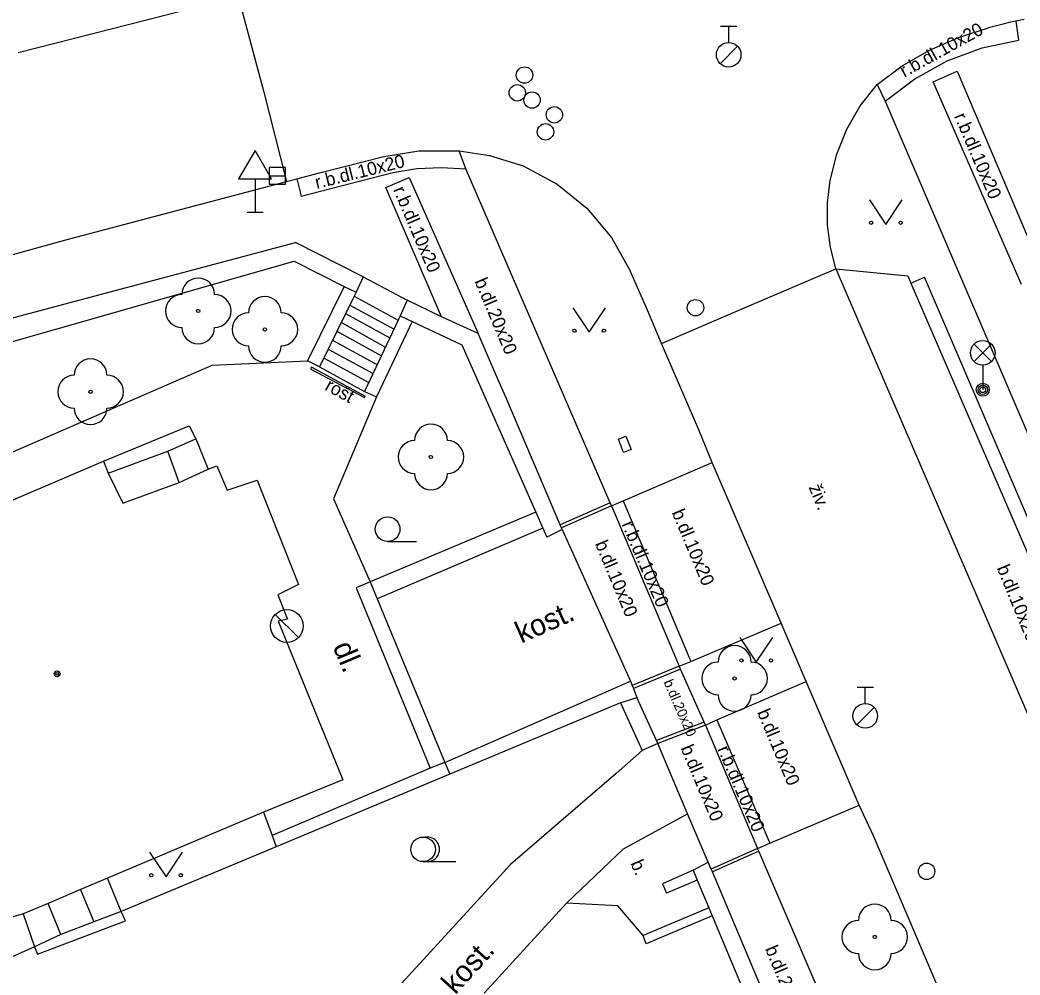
# Model space of a CAD drawing. Extents: x -600309 to -598967, y -1161267 to -1160292.
# Drawn here: x -599828.24 to -599797.78, y -1160365.19 to -1160336.08 of the extents above; entities that cross this region are included whole.
import ezdxf

# ---------------------------------------------------------------- set-up
doc = ezdxf.new("R2010")
doc.units = 0
for name, color, linetype in [('Level 10', 7, 'Continuous'), ('Level 11', 7, 'Continuous'), ('Level 22', 7, 'Continuous'), ('Level 24', 7, 'Continuous'), ('Level 27', 7, 'Continuous'), ('Level 28', 7, 'Continuous'), ('Level 33', 7, 'Continuous'), ('Level 34', 7, 'Continuous'), ('Level 36', 7, 'Continuous'), ('Level 39', 7, 'Continuous'), ('Level 40', 7, 'Continuous'), ('Level 42', 7, 'Continuous'), ('Level 5', 7, 'Continuous'), ('Level 51', 7, 'Continuous'), ('Level 7', 7, 'Continuous'), ('Level 8', 7, 'Continuous')]:
    doc.layers.add(name, color=color, linetype=linetype)

msp = doc.modelspace()

# ---------------------------------------------------------------- linework, layer by layer
at = {"layer": 'Level 10'}
for points in [[(-599828.3, -1160337.07), (-599821.59, -1160335.35)], [(-599797.65, -1160336.07), (-599797.9, -1160336.12), (-599798.01, -1160336.14), (-599798.37, -1160336.23), (-599798.73, -1160336.32)], [(-599802.13, -1160338.05), (-599801.36, -1160337.48), (-599800.53, -1160337), (-599799.65, -1160336.61), (-599798.73, -1160336.32)], [(-599803.56, -1160340.97), (-599803.36, -1160340.17), (-599803.05, -1160339.41), (-599802.64, -1160338.7), (-599802.13, -1160338.05)], [(-599820.12, -1160341), (-599819.81, -1160340.92), (-599819.12, -1160340.74), (-599817.16, -1160340.24)], [(-599817.16, -1160340.24), (-599816.09, -1160340.07), (-599814.86, -1160340.07), (-599813.94, -1160340.21), (-599812.91, -1160340.53)], [(-599812.91, -1160340.53), (-599811.88, -1160341.08), (-599810.97, -1160341.82), (-599810.22, -1160342.71), (-599809.65, -1160343.73)], [(-599826.84, -1160342.78), (-599820.12, -1160341)], [(-599803.39, -1160343.66), (-599803.55, -1160343), (-599803.64, -1160342.33), (-599803.64, -1160341.65), (-599803.56, -1160340.97)], [(-599833.54, -1160344.63), (-599826.84, -1160342.78)], [(-599807.15, -1160349.57), (-599807.56, -1160348.57), (-599808.7, -1160345.94), (-599809.12, -1160344.92), (-599809.65, -1160343.73)], [(-599803.39, -1160343.66), (-599801.19, -1160343.88), (-599801.1, -1160344.1), (-599796.24, -1160355.36)], [(-599793.49, -1160381.47), (-599802.24, -1160360.95), (-599802.67, -1160360.01), (-599804.29, -1160356.24), (-599805.05, -1160354.47), (-599807.15, -1160349.57)]]:
    msp.add_lwpolyline(points, dxfattribs=at)
at = {"layer": 'Level 11'}
for points in [[(-599821.59, -1160335.35), (-599820.81, -1160338.28), (-599820.12, -1160341)], [(-599797.9, -1160336.12), (-599797.82, -1160336.7)], [(-599801.88, -1160338.55), (-599800.98, -1160337.87), (-599799.99, -1160337.32), (-599798.93, -1160336.93), (-599797.82, -1160336.7)], [(-599797.73, -1160344.14), (-599800.42, -1160337.96), (-599799.69, -1160337.64), (-599797.07, -1160343.81)], [(-599802.13, -1160338.05), (-599801.88, -1160338.55), (-599794.62, -1160355.49)], [(-599810.22, -1160350.89), (-599810.26, -1160350.8), (-599814.66, -1160340.62), (-599814.86, -1160340.07)], [(-599819.67, -1160341.45), (-599816.88, -1160340.73)], [(-599816.88, -1160340.73), (-599816.15, -1160340.61), (-599815.4, -1160340.58), (-599814.66, -1160340.62)], [(-599819.81, -1160340.92), (-599819.67, -1160341.45)], [(-599815.4, -1160345.13), (-599817.09, -1160341.19), (-599816.38, -1160340.88), (-599814.28, -1160345.64)], [(-599808.7, -1160345.94), (-599806.15, -1160344.84), (-599803.39, -1160343.66)], [(-599803.39, -1160343.66), (-599797.32, -1160357.75), (-599788.36, -1160378.61)], [(-599818.36, -1160344.2), (-599819.48, -1160346.47)], [(-599801.1, -1160344.1), (-599800.68, -1160343.92)], [(-599786.19, -1160377.72), (-599795.85, -1160355.19), (-599800.68, -1160343.92)], [(-599818.06, -1160344.5), (-599816.72, -1160345.23)], [(-599818.19, -1160344.77), (-599816.84, -1160345.5)], [(-599818.32, -1160345.03), (-599816.97, -1160345.77)], [(-599818.45, -1160345.3), (-599817.1, -1160346.05)], [(-599816.29, -1160345.27), (-599817.38, -1160347.57)], [(-599818.59, -1160345.57), (-599817.23, -1160346.32)], [(-599818.72, -1160345.84), (-599817.35, -1160346.59)], [(-599818.85, -1160346.11), (-599817.48, -1160346.86)], [(-599840, -1160358.73), (-599841.62, -1160354.97), (-599835.42, -1160352.27), (-599822.39, -1160346.6), (-599819.48, -1160346.47)], [(-599819.37, -1160346.65), (-599819.38, -1160346.72), (-599817.74, -1160347.59), (-599817.72, -1160347.55)], [(-599819.12, -1160346.65), (-599817.74, -1160347.4)], [(-599818.99, -1160346.38), (-599817.61, -1160347.13)], [(-599817.38, -1160347.57), (-599818.69, -1160350.68)], [(-599825.7, -1160349.53), (-599823.09, -1160348.45)], [(-599823.09, -1160348.45), (-599822.88, -1160348.85)], [(-599823.74, -1160349.2199), (-599822.88, -1160348.85)], [(-599822.88, -1160348.85), (-599822.51, -1160349.77)], [(-599825.55, -1160349.89), (-599823.74, -1160349.2199)], [(-599823.39, -1160350.18), (-599823.74, -1160349.2199)], [(-599809.86, -1160350.74), (-599807.15, -1160349.57)], [(-599818.69, -1160350.68), (-599817.57, -1160353.21)], [(-599810.26, -1160350.8), (-599811.78, -1160351.47)], [(-599810.22, -1160350.89), (-599811.74, -1160351.56)], [(-599810.22, -1160350.89), (-599809.86, -1160350.74)], [(-599810.22, -1160350.89), (-599808.16, -1160355.78)], [(-599809.86, -1160350.74), (-599807.8, -1160355.63)], [(-599817.57, -1160353.21), (-599817.36, -1160353.72), (-599815.3, -1160358.71)], [(-599818, -1160353.39), (-599815.74, -1160358.89)], [(-599807.36, -1160357.57), (-599807.4, -1160357.48), (-599808.12, -1160355.87), (-599808.16, -1160355.78), (-599807.8, -1160355.63), (-599805.05, -1160354.47)], [(-599808.16, -1160355.78), (-599809.59, -1160356.37)], [(-599808.12, -1160355.87), (-599809.55, -1160356.46)], [(-599807.01, -1160357.41), (-599804.29, -1160356.24)], [(-599807.4, -1160357.48), (-599808.85, -1160358.04)], [(-599807.36, -1160357.57), (-599808.81, -1160358.13)], [(-599807.36, -1160357.57), (-599807.01, -1160357.41)], [(-599807.36, -1160357.57), (-599805.77, -1160361.33)], [(-599807.01, -1160357.41), (-599805.4, -1160361.17)], [(-599809.29, -1160358.35), (-599810.08, -1160359.05)], [(-599815.3, -1160358.71), (-599815.74, -1160358.89), (-599820.56, -1160360.94)], [(-599810.08, -1160359.05), (-599813.3, -1160361.82)], [(-599805.77, -1160361.33), (-599805.4, -1160361.17), (-599802.67, -1160360.01)], [(-599820.82, -1160360.23), (-599820.56, -1160360.94), (-599820.44, -1160361.28)], [(-599809.85, -1160361.34), (-599807.9, -1160360.28)], [(-599811.59, -1160363), (-599809.85, -1160361.34)], [(-599805.77, -1160361.33), (-599807.18, -1160361.96)], [(-599805.73, -1160361.42), (-599807.14, -1160362.05)], [(-599796.57, -1160382.77), (-599805.73, -1160361.42), (-599805.77, -1160361.33)], [(-599813.3, -1160361.82), (-599818.17, -1160367.15)], [(-599825.1599, -1160363.25), (-599825.57, -1160362.24)], [(-599826.4, -1160362.58), (-599825.99, -1160363.57)], [(-599827, -1160363.96), (-599827.38, -1160363.01)], [(-599814.1, -1160365.74), (-599811.59, -1160363)], [(-599810.03, -1160363.08), (-599811.59, -1160363)], [(-599809.26, -1160363.99), (-599810.03, -1160363.08)], [(-599828.14, -1160363.33), (-599827.8, -1160364.33)], [(-599825.1599, -1160363.25), (-599825.99, -1160363.57)], [(-599825.03, -1160363.54), (-599825.1599, -1160363.25)], [(-599827.8, -1160364.33), (-599827.71, -1160364.55), (-599825.03, -1160363.54)], [(-599825.99, -1160363.57), (-599827, -1160363.96)], [(-599827, -1160363.96), (-599827.8, -1160364.33)]]:
    msp.add_lwpolyline(points, dxfattribs=at)
at = {"layer": 'Level 22'}
for centre in [(-599822.81, -1160344.95), (-599820.78, -1160345.51), (-599826.09, -1160347.41), (-599815.72, -1160349.4), (-599806.47, -1160356.15), (-599802.2, -1160364.03)]:
    msp.add_circle(centre, 0.05, dxfattribs=at)
for centre, start, end in [((-599822.81, -1160344.45), 0, 180), ((-599823.31, -1160344.95), 90, 270), ((-599822.31, -1160344.95), 270, 90), ((-599820.78, -1160345.01), 0, 180), ((-599821.28, -1160345.51), 90, 270), ((-599820.28, -1160345.51), 270, 90), ((-599822.81, -1160345.45), 180, 0), ((-599820.78, -1160346.01), 180, 0), ((-599826.09, -1160346.91), 0, 180), ((-599826.59, -1160347.41), 90, 270), ((-599825.59, -1160347.41), 270, 90), ((-599826.09, -1160347.91), 180, 0), ((-599815.72, -1160348.9), 0, 180), ((-599816.22, -1160349.4), 90, 270), ((-599815.22, -1160349.4), 270, 90), ((-599815.72, -1160349.9), 180, 0), ((-599806.47, -1160355.65), 0, 180), ((-599806.97, -1160356.15), 90, 270), ((-599805.97, -1160356.15), 270, 90), ((-599806.47, -1160356.65), 180, 0), ((-599802.2, -1160363.53), 0, 180), ((-599802.7, -1160364.03), 90, 270), ((-599801.7, -1160364.03), 270, 90), ((-599802.2, -1160364.53), 180, 0)]:
    msp.add_arc(centre, 0.5, start, end, dxfattribs=at)
at = {"layer": 'Level 24'}
for points in [[(-599819.37, -1160346.65), (-599817.72, -1160347.55)], [(-599810.01, -1160348.86), (-599809.78, -1160348.77)], [(-599809.78, -1160348.77), (-599809.62, -1160349.17)], [(-599809.85, -1160349.26), (-599810.01, -1160348.86)], [(-599809.62, -1160349.17), (-599809.85, -1160349.26)]]:
    msp.add_lwpolyline(points, dxfattribs=at)
at = {"layer": 'Level 27'}
for p, q in [((-599820.65, -1160340.83), (-599820.15, -1160340.83)), ((-599819.757, -1160354.904), (-599820.464, -1160354.197))]:
    msp.add_line(p, q, dxfattribs=at)
msp.add_lwpolyline([(-599820.65, -1160341.08), (-599820.15, -1160341.08), (-599820.15, -1160340.58), (-599820.65, -1160340.58)], close=True, dxfattribs=at)
msp.add_circle((-599820.11, -1160354.55), 0.5, dxfattribs=at)
at = {"layer": 'Level 28'}
for p, q in [((-599806.9, -1160336.265), (-599806.4, -1160336.265)), ((-599806.65, -1160336.765), (-599806.65, -1160336.265)), ((-599806.908, -1160337.412), (-599806.378, -1160336.882)), ((-599802.74, -1160356.415), (-599802.24, -1160356.415)), ((-599802.49, -1160356.915), (-599802.49, -1160356.415)), ((-599802.748, -1160357.562), (-599802.218, -1160357.032))]:
    msp.add_line(p, q, dxfattribs=at)
for centre, radius in [((-599806.65, -1160337.14), 0.375), ((-599812.87, -1160337.76), 0.25), ((-599813.09, -1160338.3), 0.25), ((-599812.64, -1160338.52), 0.25), ((-599811.96, -1160338.97), 0.25), ((-599812.23, -1160339.49), 0.25), ((-599807.66, -1160344.85), 0.25), ((-599802.49, -1160357.29), 0.375), ((-599800.62, -1160362.03), 0.25)]:
    msp.add_circle(centre, radius, dxfattribs=at)
at = {"layer": 'Level 33'}
for p, q in [((-599799.175, -1160346.49), (-599798.645, -1160345.96)), ((-599799.175, -1160345.96), (-599798.645, -1160346.49)), ((-599798.91, -1160346.6), (-599798.91, -1160347.35))]:
    msp.add_line(p, q, dxfattribs=at)
for centre, radius in [((-599798.91, -1160346.225), 0.375), ((-599798.91, -1160347.35), 0.2), ((-599798.91, -1160347.35), 0.1445), ((-599798.91, -1160347.35), 0.0876)]:
    msp.add_circle(centre, radius, dxfattribs=at)
at = {"layer": 'Level 34'}
for p, q in [((-599821.08, -1160340.922), (-599821.08, -1160341.94)), ((-599821.33, -1160341.94), (-599820.83, -1160341.94))]:
    msp.add_line(p, q, dxfattribs=at)
msp.add_lwpolyline([(-599821.58, -1160340.922), (-599820.58, -1160340.922), (-599821.08, -1160340.056)], close=True, dxfattribs=at)
at = {"layer": 'Level 36'}
for p, q in [((-599817.04, -1160351.975), (-599816.165, -1160351.975)), ((-599815.96, -1160361.735), (-599814.96, -1160361.735))]:
    msp.add_line(p, q, dxfattribs=at)
for points in [[(-599802.36, -1160341.56), (-599801.86, -1160342.31), (-599801.36, -1160341.56)], [(-599811.4, -1160344.85), (-599810.9, -1160345.6), (-599810.4, -1160344.85)], [(-599806.31, -1160354.9), (-599805.81, -1160355.65), (-599805.31, -1160354.9)], [(-599824.29, -1160361.45), (-599823.79, -1160362.2), (-599823.29, -1160361.45)]]:
    msp.add_lwpolyline(points, dxfattribs=at)
for centre, radius in [((-599802.3102, -1160342.2598), 0.05), ((-599801.4108, -1160342.2598), 0.05), ((-599811.3502, -1160345.5498), 0.05), ((-599810.4508, -1160345.5498), 0.05), ((-599817.0401, -1160351.5999), 0.375), ((-599806.2602, -1160355.5998), 0.05), ((-599805.3608, -1160355.5998), 0.05), ((-599815.96, -1160361.3596), 0.375), ((-599824.2402, -1160362.1498), 0.05), ((-599823.3408, -1160362.1498), 0.05)]:
    msp.add_circle(centre, radius, dxfattribs=at)
msp.add_arc((-599815.835, -1160361.3596), 0.375, 260.40593, 99.59407, dxfattribs=at)
at = {"layer": 'Level 39'}
for radius in [0.09, 0.0398]:
    msp.add_circle((-599827.11, -1160356.01), radius, dxfattribs=at)
at = {"layer": 'Level 5'}
for points in [[(-599830.96, -1160351.77), (-599825.7, -1160349.53)], [(-599825.7, -1160349.53), (-599825.55, -1160349.89)], [(-599822.51, -1160349.77), (-599822.24, -1160349.67)], [(-599822.24, -1160349.67), (-599821.93, -1160350.4099)], [(-599825.55, -1160349.89), (-599825.11, -1160350.81)], [(-599823.39, -1160350.18), (-599822.51, -1160349.77)], [(-599825.11, -1160350.81), (-599823.39, -1160350.18)], [(-599821.93, -1160350.4099), (-599821.01, -1160350.11)], [(-599821.01, -1160350.11), (-599819.76, -1160353.29)], [(-599819.76, -1160353.29), (-599820.39, -1160353.6)], [(-599820.39, -1160353.6), (-599820.09, -1160354.34)], [(-599820.09, -1160354.34), (-599820.38, -1160354.4)], [(-599820.38, -1160354.4), (-599818.4, -1160359.24)], [(-599818.4, -1160359.24), (-599820.82, -1160360.23)], [(-599820.82, -1160360.23), (-599825.57, -1160362.24)], [(-599825.57, -1160362.24), (-599826.4, -1160362.58)], [(-599826.4, -1160362.58), (-599827.38, -1160363.01)], [(-599827.38, -1160363.01), (-599828.14, -1160363.33)], [(-599828.14, -1160363.33), (-599828.46, -1160363.42)]]:
    msp.add_lwpolyline(points, dxfattribs=at)
at = {"layer": 'Level 51'}
msp.add_lwpolyline([(-599827.8, -1160364.33), (-599833.08, -1160366.7), (-599846.8, -1160372.85)], dxfattribs=at)
at = {"layer": 'Level 7'}
for points in [[(-599846.41, -1160350.32), (-599833.74, -1160346.56), (-599819.85, -1160342.86)], [(-599817.79, -1160343.91), (-599819.85, -1160342.86)], [(-599853.2, -1160353.35), (-599847.17, -1160351.32), (-599841.07, -1160349.49), (-599834.49, -1160347.6), (-599819.89, -1160343.43), (-599818.36, -1160344.2), (-599818, -1160344.38)], [(-599817.79, -1160343.91), (-599818, -1160344.38)], [(-599818, -1160344.38), (-599818.06, -1160344.5), (-599819.12, -1160346.65)], [(-599816.44, -1160344.62), (-599816.6599, -1160345.1)], [(-599813.68, -1160347.03), (-599814.28, -1160345.64), (-599815.4, -1160345.13), (-599816.44, -1160344.62)], [(-599816.66, -1160345.1), (-599816.72, -1160345.23), (-599817.74, -1160347.4)], [(-599816.6599, -1160345.1), (-599816.29, -1160345.27), (-599814.78, -1160345.98), (-599812.53, -1160351.08), (-599812.31, -1160351.57), (-599812.19, -1160351.84)], [(-599819.12, -1160346.65), (-599819.48, -1160346.47)], [(-599813.44, -1160347.58), (-599813.68, -1160347.03)], [(-599817.74, -1160347.4), (-599817.38, -1160347.57)], [(-599811.72, -1160351.61), (-599811.74, -1160351.56), (-599811.78, -1160351.47), (-599813.44, -1160347.58)], [(-599812.53, -1160351.08), (-599817.57, -1160353.21), (-599818, -1160353.39)], [(-599812.31, -1160351.57), (-599817.36, -1160353.72)], [(-599811.72, -1160351.61), (-599812.19, -1160351.84)], [(-599815.3, -1160358.71), (-599809.64, -1160356.23), (-599809.59, -1160356.37), (-599809.55, -1160356.46), (-599809.45, -1160356.73)], [(-599809.95, -1160356.89), (-599815.15, -1160359.07)], [(-599809.95, -1160356.89), (-599809.45, -1160356.73)], [(-599809.95, -1160356.89), (-599809.29, -1160358.35)], [(-599808.81, -1160358.13), (-599808.85, -1160358.04), (-599809.45, -1160356.73)], [(-599808.81, -1160358.13), (-599809.29, -1160358.35)], [(-599815.3, -1160358.71), (-599815.15, -1160359.07)], [(-599815.15, -1160359.07), (-599820.44, -1160361.28)], [(-599820.44, -1160361.28), (-599825.1599, -1160363.25)], [(-599807.73, -1160361.99), (-599807.27, -1160361.75)], [(-599790.89, -1160400.69), (-599793.38, -1160394.28), (-599798.1, -1160383.37), (-599802.09, -1160374.05), (-599802.18, -1160373.85), (-599807.14, -1160362.05), (-599807.18, -1160361.96), (-599807.27, -1160361.75)], [(-599807.73, -1160361.99), (-599808.67, -1160362.41)], [(-599807.73, -1160361.99), (-599807.61, -1160362.3), (-599807.25, -1160363.14), (-599807.15, -1160363.39), (-599802.68, -1160374.06)], [(-599808.67, -1160362.41), (-599808.54, -1160362.7)], [(-599807.61, -1160362.3), (-599808.54, -1160362.7)], [(-599807.25, -1160363.14), (-599809.26, -1160363.99)], [(-599807.15, -1160363.39), (-599809.16, -1160364.24)], [(-599809.16, -1160364.24), (-599809.26, -1160363.99)]]:
    msp.add_lwpolyline(points, dxfattribs=at)
at = {"layer": 'Level 8'}
for points in [[(-599817.79, -1160343.91), (-599816.44, -1160344.62)], [(-599811.72, -1160351.61), (-599809.64, -1160356.23)], [(-599807.27, -1160361.75), (-599807.9, -1160360.28), (-599808.81, -1160358.13)]]:
    msp.add_lwpolyline(points, dxfattribs=at)

# ---------------------------------------------------------------- texts
at = {"layer": 'Level 40'}
for s, height, rotation, p in [('r.b.dl.10x20', 0.399924, 29, (-599801.3, -1160337.84)), ('r.b.dl.10x20', 0.399948, 293.16614, (-599799.79, -1160339.01)), ('r.b.dl.10x20', 0.399924, 14, (-599819.2, -1160341.23)), ('r.b.dl.10x20', 0.399948, 293.16614, (-599816.88, -1160341.25)), ('b.dl.20x20', 0.39998, 292.78053, (-599814.4, -1160344.04)), ('živ.', 0.4, 292.30159, (-599804.22, -1160350.32)), ('b.dl.10x20', 0.4, 292.78053, (-599808.39, -1160351.09)), ('r.b.dl.10x20', 0.399948, 293.16614, (-599809.92, -1160351.45)), ('b.dl.10x20', 0.4, 292.78053, (-599810.73, -1160352.04)), ('b.dl.10x20', 0.4, 292.30159, (-599798.49, -1160352.78)), ('kost.', 0.65, 23.86681, (-599812.97, -1160355.09)), ('dl.', 0.65, 292.83916, (-599818.72, -1160355.18)), ('b.dl.20x20', 0.3, 293.63209, (-599808.64, -1160356.26)), ('b.dl.10x20', 0.4, 292.78053, (-599805.79, -1160357.18)), ('b.dl.10x20', 0.4, 292.78053, (-599808.12, -1160358.27)), ('r.b.dl.10x20', 0.399948, 293.16614, (-599807, -1160358.3)), ('b.', 0.4, 293.25571, (-599809.65, -1160361.78)), ('kost.', 0.65, 47.5085, (-599814.98, -1160365.81)), ('b.dl.20x20', 0.39998, 292.78053, (-599805.55, -1160364.39))]:
    msp.add_text(s, height=height, rotation=rotation, dxfattribs=at).set_placement(p)
at = {"layer": 'Level 42'}
msp.add_text('rošt', height=0.4, rotation=331.38954, dxfattribs=at).set_placement((-599818.98, -1160347.34))

doc.saveas('drawing.dxf')
